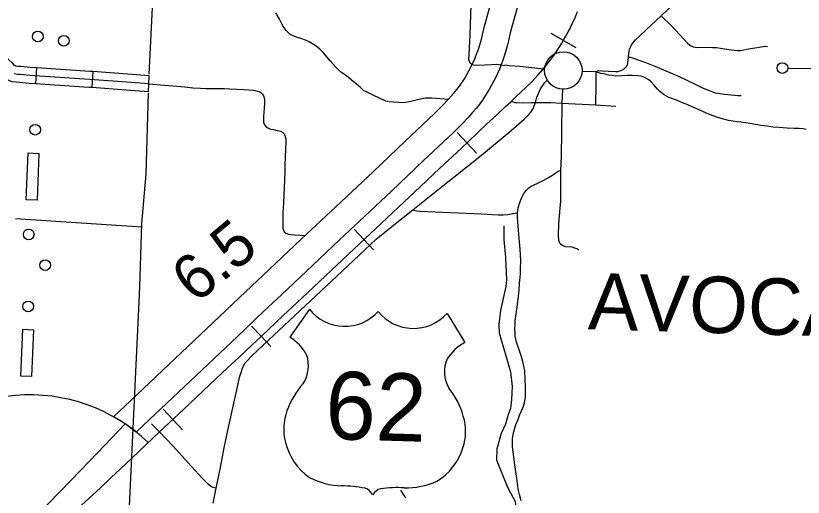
# Model space of a CAD drawing. Extents: x 653372 to 905732, y 627442 to 787275.
# Drawn here: x 697843 to 705201, y 755293 to 759795 of the extents above; entities that cross this region are included whole.
import ezdxf

# ---------------------------------------------------------------- set-up
doc = ezdxf.new("R2010")
doc.units = 0
for name, color, linetype in [('15', 7, 'Continuous'), ('22', 7, 'Continuous'), ('24', 7, 'Continuous'), ('32', 7, 'Continuous'), ('33', 7, 'Continuous'), ('34', 7, 'Continuous'), ('35', 7, 'Continuous'), ('40', 7, 'Continuous'), ('48', 7, 'Continuous'), ('5', 7, 'Continuous'), ('56', 7, 'Continuous'), ('6', 7, 'Continuous'), ('63', 7, 'Continuous')]:
    doc.layers.add(name, color=color, linetype=linetype)

msp = doc.modelspace()

# ---------------------------------------------------------------- linework, layer by layer
at = {"layer": '15'}
for points in [[(698968.9, 755902.5), (698866.3, 755977.7), (698756.1, 756045.6), (698917.6, 756197.6), (699743.3, 756978.1), (699994.1, 757216.8), (700151.7, 757364.8), (700510.8, 757704.8), (700696.7, 757880.1), (700883.2, 758056), (701181.3, 758336.7), (701481.6, 758622.5), (701755.4, 758879.6), (701834.9, 758957.8), (701880.4, 759007.1), (701919.6, 759051.6), (701952.2, 759088.9), (701978, 759121.1), (701995.5, 759146.2), (702034.9, 759206.5), (702050.2, 759233.9), (702102.1, 759327.1), (702131.1, 759391.5), (702154.3, 759453.1), (702156.2, 759458), (702171.8, 759502.4), (702193.5, 759574.5), (702203.1, 759616.6), (702221.7, 759697.1), (702761.8, 761635.4)], [(703005.1, 761577.4), (702464, 759635.4), (702446.8, 759560.9), (702435.4, 759510.7), (702409.5, 759424.8), (702390.6, 759371), (702387.7, 759363.7), (702362.3, 759296.2), (702325.7, 759214.8), (702268.5, 759112), (702248.9, 759077), (702202.8, 759006.5), (702178.4, 758971.4), (702143.8, 758928.2), (702107.6, 758886.8), (702066.1, 758839.7), (702014.5, 758783.7), (701928.6, 758699.3), (701653.4, 758440.8), (701353.1, 758155.2), (701054.7, 757874.1), (700868.2, 757698.2), (700682.5, 757523.1), (700323.2, 757182.9), (700165.8, 757035.1), (699915.4, 756796.7), (699089.2, 756015.7), (698968.9, 755902.5)], [(697303.4, 754253.1), (697325.7, 754285.6), (697415, 754406.6), (697518.3, 754539.5), (697592, 754631.9), (697644.5, 754696.7), (697725.6, 754789.4), (697816.2, 754887.6), (697880.7, 754953.8), (697979.8, 755059.5), (698144.2, 755228.9), (698364.1, 755456.2), (698607, 755708.7), (698866.3, 755977.7)]]:
    msp.add_lwpolyline(points, dxfattribs=at)
at = {"layer": '22'}
for p, q in [((700586.6, 757050.6), (700405.6, 756788.2)), ((701873, 757012), (702037.9, 756739.2))]:
    msp.add_line(p, q, dxfattribs=at)
for centre, radius, start, end in [((700917, 757312), 421.2, 218.35508, 317.95015), ((701558.9, 757292.7), 421.2, 218.60992, 318.20499), ((700167.9, 756406.6), 449.7, 29.06094, 58.26831), ((702252.3, 756344), 449.7, 118.29176, 147.49913), ((700270.3, 756522.2), 308.3, 327.09049, 19.4908), ((702157, 756465.5), 308.3, 157.06927, 209.46958), ((701057.1, 755866.4), 719.2, 137.23651, 160.97138), ((701332.3, 755858.1), 719.2, 15.58869, 39.32356), ((700821.6, 755932.4), 475.2, 159.23768, 195.66189), ((701571.3, 755909.9), 475.2, 340.89818, 17.32239), ((700899, 755931.5), 549.9, 193.38747, 235.41123), ((701494.1, 755913.6), 549.9, 301.14884, 343.1726), ((700914.4, 756104.3), 706, 242.35712, 267.85789), ((701489, 756087), 706, 268.70218, 294.20295), ((700870.7, 754105.5), 1293.3, 79.47419, 89.23391), ((701067.2, 755259.7), 123.9, 26.31426, 71.26641), ((701285.9, 755253.1), 123.9, 105.29366, 150.24581), ((701412.7, 754089.2), 1293.3, 87.32616, 97.08588)]:
    msp.add_arc(centre, radius, start, end, dxfattribs=at)
at = {"layer": '24'}
msp.add_circle((702959.4, 759283), 175, dxfattribs=at)
at = {"layer": '32'}
for p, q in [((698037.6, 759308.3), (698027.4, 759158.7)), ((698564.6, 759272.3), (698553.9, 759122.7))]:
    msp.add_line(p, q, dxfattribs=at)
for points in [[(698037.6, 759308.3), (697979.2, 759312.3), (697889.8, 759318.8), (697866.2, 759321.2), (697845, 759324.7), (697833.2, 759328.4), (697832.3, 759329.1), (697812.6, 759349.9), (697775.9, 759385.2), (697722.4, 759419.3), (697637.6, 759463.9), (697586.7, 759486.6)], [(698027.4, 759158.7), (697968.7, 759162.7), (697876.8, 759169.4), (697846.5, 759172.4), (697809.9, 759178.4), (697768.2, 759191.7), (697735.3, 759213.3), (697706, 759244.3), (697682.6, 759266.8), (697647, 759289.5), (697572, 759328.9), (697525.6, 759349.7)], [(698564.6, 759272.3), (698536.7, 759274.3), (698037.6, 759308.3)], [(699085.8, 759158.7), (698881.4, 759174.5), (698531.5, 759199.5), (697973.9, 759237.5), (697883.3, 759244.1), (697856.3, 759246.8), (697827.5, 759251.6)], [(699083.7, 759083.6), (699089.3, 759233.7), (698887, 759249.3), (698564.6, 759272.3)], [(698553.9, 759122.7), (698526.3, 759124.7), (698027.4, 759158.7)], [(699083.7, 759083.6), (698875.9, 759099.7), (698553.9, 759122.7)]]:
    msp.add_lwpolyline(points, dxfattribs=at)
at = {"layer": '33'}
for points in [[(702410.2, 759327.6), (702359, 759336.4), (702333.3, 759337.8), (702287.7, 759335.9), (702160.2, 759331.1), (702120.7, 759333.7), (702105, 759338.7), (702088.8, 759351.1), (702082, 759366.5), (702078, 759384.4), (702079.4, 759431.9), (702087.6, 759617.9), (702098.4, 759899.5), (702111.9, 760273.6), (702118.4, 760510.4), (702129.4, 760811.9), (702138.1, 761036.1), (702146.1, 761193.4), (702156.4, 761447.5), (702160.7, 761614.4), (702158.5, 761632.1)], [(703262.7, 759269.7), (703276, 759278), (703289, 759281.5), (703324.2, 759281), (703382.4, 759276.7), (703450.3, 759272.8), (703470.2, 759274.1), (703486.4, 759279.4), (703507.1, 759287.1), (703527.4, 759299.3), (703543.2, 759312.9), (703551.2, 759323.6), (703558.7, 759338.1), (703563, 759356), (703566.3, 759378.9), (703569.3, 759408.8), (703571.3, 759440.4), (703575.9, 759464.6), (703581.7, 759487.5), (703589.3, 759505.9), (703600, 759526.5), (703613.5, 759546.6), (703633.4, 759569.1), (703667, 759602.1), (703735, 759667.4), (703872.9, 759794.6), (704050.2, 759966)], [(701889.5, 759011.5), (701729.6, 759025.6), (701706.7, 759025.4), (701669.9, 759023.3), (701637, 759016.9), (701584.3, 759004.6), (701522, 758988.5), (701489.2, 758983.8), (701454.8, 758981.5), (701421.3, 758983.3), (701375.6, 758985.5), (701333.3, 758990.1), (701301.6, 758997.6), (701181.2, 759052.7), (701120.1, 759083.9), (701093.5, 759097), (701062.5, 759125.7), (701026.6, 759155.4), (700978, 759196.9), (700932.5, 759232.6), (700878.1, 759271.8), (700831.2, 759315.7), (700785.4, 759368.6), (700719.5, 759447.3), (700683, 759483.6), (700648.7, 759509.9), (700616.7, 759533), (700584.5, 759550.3), (700549.9, 759567.7), (700516, 759579.3), (700467.4, 759593.8), (700428.6, 759610.5), (700408.5, 759619.3), (700388.6, 759637.9), (700366.4, 759659.8), (700336.7, 759706.5), (700303.5, 759769.6), (700273.2, 759822)], [(703872.9, 759794.6), (703969.4, 759701.4), (704121.9, 759536.1), (704146.4, 759515.6), (704160.6, 759509.3), (704171.2, 759505.3), (704193.5, 759501.4), (704223.3, 759498.9), (704289.7, 759500.6), (704354.3, 759498.2), (704389.5, 759498.2)], [(703569.3, 759408.8), (703583.7, 759407.3), (703606.4, 759400.2), (703656.1, 759383.7), (703721, 759359.4), (703812.8, 759321.9), (703975.2, 759253.5), (704047.2, 759224.6), (704120.9, 759189.3), (704190.9, 759155.2), (704267.3, 759119), (704320.6, 759096.5), (704351.7, 759084.9), (704378.7, 759075.6), (704401.5, 759070.6), (704424.3, 759067.3), (704464.8, 759062.3), (704528.1, 759055.1), (704589.1, 759049.5), (704622.2, 759050.1)], [(702413.1, 759335), (702455.3, 759331.1), (702553.8, 759323.7), (702721.2, 759305.8), (702785, 759298.2)], [(703134.2, 759276.6), (703241.2, 759274.2)], [(705229.5, 758729.8), (705200.1, 758737.4), (705162.8, 758741.4), (705116.8, 758740.8), (705051.8, 758743.7), (704976.3, 758748.9), (704916.1, 758753.6), (704862.6, 758760.9), (704806.4, 758769.3), (704703.2, 758787.8), (704661.2, 758793.8), (704621.2, 758799.8), (704584.9, 758802.8), (704542.9, 758808.9), (704502, 758816.8), (704466.8, 758825.5), (704410.7, 758840.6), (704351, 758861.6), (704296.2, 758885.3), (704230, 758916), (704161.9, 758942.9), (704121.2, 758960.5), (704073, 758982), (704016.2, 759004.8), (703943.7, 759030.9), (703900.4, 759056.2), (703862, 759085.1), (703836.9, 759111.8), (703808.3, 759146.1), (703778.6, 759177.7), (703758, 759194.6), (703730.8, 759212.7), (703710, 759221.9), (703687.2, 759230.3), (703655.8, 759234.1), (703604.1, 759237.6), (703555.6, 759236.1), (703503.4, 759232.9), (703443, 759230.9), (703414.4, 759234.6), (703384.9, 759240.3), (703338.2, 759250.3), (703310, 759256), (703262.7, 759269.7), (703241.2, 759274.2)], [(703262.7, 759269.7), (703261.7, 759151.8), (703258.6, 758963)], [(699085.8, 759158.7), (699233, 759146.6), (699423.3, 759130.2), (699496.5, 759121.6), (699569.9, 759116.2), (699620, 759114.7), (699687.1, 759114.8), (699793.6, 759113.7), (699844.8, 759112.2), (699974.3, 759105.7), (700066.3, 759099.2), (700092.2, 759094.2), (700118.6, 759085.4), (700134.3, 759075.9), (700148.8, 759061.6), (700156.9, 759047.5), (700163.8, 759028.1), (700166.4, 759007.2), (700168.2, 758978.4), (700165.1, 758930.5), (700158.6, 758856.6), (700156.6, 758823.8), (700158, 758800.9), (700164.9, 758782), (700180.3, 758760.7), (700197.5, 758747.4), (700224.3, 758735.4), (700252.4, 758730.9), (700285.7, 758722.9), (700318.8, 758714.8), (700339.8, 758704.6), (700350.6, 758692), (700358.1, 758675.8), (700362, 758663.4), (700366.2, 758644.1), (700366.6, 758622.7), (700358.3, 758399.7), (700356.4, 758334.4), (700344.4, 758042), (700340.2, 757954.7), (700337.8, 757856.7), (700337.7, 757819.4), (700339.9, 757804.4), (700343.8, 757791), (700351.8, 757774.8), (700366.4, 757762.6), (700390.1, 757752.9), (700416.6, 757748.3), (700446.9, 757746.4), (700548.8, 757740.7)], [(699686.5, 755235.9), (699715.5, 755378.2), (699755.9, 755570.8), (699790.6, 755755.9), (699834, 755961.1), (699908.4, 756295.8), (699936.4, 756425.1), (699951.8, 756468.9), (699962.8, 756500.8), (699974.7, 756528.6), (699987.4, 756548.3), (700008.2, 756571.9), (700047.7, 756614.9), (700156.2, 756714.3), (700451, 756993.4), (700891.6, 757407.8), (701209.3, 757706), (701371.1, 757838), (701552.3, 757979.7), (701881, 758242.1), (701935.6, 758284.8), (702194.2, 758491.2), (702454, 758705.7), (702519.1, 758763), (702592.4, 758828.2), (702638, 758872.1), (702657.9, 758897.6), (702677.9, 758928.1), (702687.5, 758952.9), (702698.4, 758982.7), (702713, 759033.6), (702729.4, 759074.7), (702747.6, 759111.8), (702766.6, 759142.4), (702786.5, 759170), (702809.3, 759193)], [(702952.3, 759108.1), (702946.9, 758977.6), (702941.3, 758709.1), (702937.7, 758482.1), (702932.8, 758347.7)], [(702468.6, 758991.6), (702492, 758988.9), (702506.5, 758985.2), (702525.1, 758984.6), (702585, 758982), (702660.4, 758982.2), (702698.4, 758982.7), (702788.6, 758982.4), (702841.7, 758982.4), (702946.9, 758977.6), (703259, 758963.4), (703450.2, 758950.7)], [(702566, 755258), (702549.3, 755316.9), (702538.8, 755369.1), (702534, 755400.6), (702524.7, 755468.8), (702507.8, 755594.5), (702491.6, 755717.4), (702485.9, 755763.4), (702484.1, 755800.5), (702484.7, 755841), (702486.7, 755861.6), (702493.4, 755894.1), (702501.6, 755930.2), (702515.6, 755971.7), (702536.2, 756019.5), (702554, 756066.9), (702583.1, 756135.7), (702597.9, 756176.5), (702603.7, 756206.2), (702605.9, 756231.1), (702606.6, 756276.6), (702605.8, 756323.6), (702603.6, 756392.7), (702598.3, 756473.9), (702589.7, 756519.2), (702581, 756560.7), (702567.3, 756604.5), (702543.3, 756679.2), (702524.3, 756733.9), (702515.3, 756768.3), (702510.5, 756797.6), (702508.5, 756824.7), (702506.4, 756871.8), (702508.7, 756900.9), (702510.5, 756938.5), (702516.1, 756984.6), (702524.5, 757050.8), (702537.3, 757143.6), (702546.2, 757228), (702550.9, 757289.8), (702557.6, 757346.5), (702559.5, 757386.3), (702559.5, 757435), (702562.3, 757501.8), (702558.3, 757558.1), (702554.9, 757612.3), (702547.4, 757716.4), (702541.1, 757790.2), (702534.3, 757872.3), (702532.5, 757909.3), (702531.6, 757926.7), (702530.9, 757951.3), (702537.1, 757998.8), (702552.3, 758048.6), (702569.8, 758090.3), (702590.5, 758132.6), (702602.6, 758149.3), (702611.7, 758161.2), (702636.8, 758186.4), (702653.4, 758199.7), (702721.4, 758229.7), (702776.1, 758256), (702821.9, 758282.2), (702858.2, 758303.8), (702910, 758341.1), (702919.9, 758345.7), (702932.8, 758347.7)], [(702932.8, 758347.7), (702933, 758136.9), (702932.4, 758061.5), (702926.3, 757994.4), (702914.7, 757850.8), (702911.5, 757744.6), (702914.1, 757695.9), (702923.1, 757670.5), (702935.7, 757658.8), (702951.6, 757648.5), (702977.3, 757638.8), (703038.7, 757632.9), (703065.2, 757624.9), (703091.7, 757614.3), (703103.6, 757604.2)], [(701552.3, 757979.7), (701572.4, 757973.4), (701591.7, 757970.4), (701617.6, 757968.8), (702193.4, 757943.4), (702349.9, 757934.7), (702398.5, 757934.8), (702440, 757937.6), (702487.2, 757944.3), (702530.9, 757951.3)], [(699715.5, 755378.2), (699699.9, 755380.5), (699687.3, 755384.3), (699673.1, 755391.1), (699658.9, 755400.2), (699640.8, 755414.6), (699591.4, 755464.8), (699480.9, 755584.4), (699312.6, 755771.1), (699186.9, 755904), (699111.7, 755979.6)]]:
    msp.add_lwpolyline(points, dxfattribs=at)
at = {"layer": '34'}
msp.add_lwpolyline([(704389.5, 759498.2), (704506.4, 759479.7), (704584, 759468.8), (704594.9, 759468.5), (704605.1, 759468.7), (704617.9, 759469.4), (704673.3, 759482.7), (704825.1, 759508.6), (704848.1, 759509), (704868, 759506.2)], dxfattribs=at)
at = {"layer": '35'}
for points in [[(702402.9, 757830.8), (702404.9, 757702.6), (702419.1, 757535.1), (702427.2, 757324.6), (702422.9, 757263.6), (702372.8, 757039.5), (702357.8, 756907.7), (702359.1, 756831.5), (702464.3, 756463.9), (702481.6, 756329.6), (702473.6, 756206.1), (702465.4, 756121.4), (702445.2, 756066.5), (702419.8, 755976.2), (702378.7, 755887.8), (702338.3, 755746.6), (702336.1, 755638.6), (702344.6, 755617.4), (702437, 755387.9)], [(701438.1, 755358.1), (701485.1, 755285.8)], [(702437, 755387.9), (702466.6, 755334.3), (702508.1, 755253.7), (702518.9, 755178.9), (702515.6, 755163), (702489.8, 755126.5), (702477.1, 755095.8), (702472.2, 755058.8), (702477.2, 755013.7), (702516.4, 754956.8), (702526.7, 754942.9)]]:
    msp.add_lwpolyline(points, dxfattribs=at)
at = {"layer": '40'}
for p, q in [((702960.4, 759562.6), (702845.9, 759628.3)), ((702960.4, 759562.6), (703075, 759497)), ((702058.2, 758606.2), (701968.1, 758702.6)), ((702058.2, 758606.2), (702148.4, 758509.8)), ((701096.7, 757701.9), (701006.1, 757797.9)), ((701096.7, 757701.9), (701187.3, 757605.9)), ((700135.4, 756797.3), (700045, 756893.5)), ((700135.4, 756797.3), (700225.7, 756701.1)), ((699310.1, 756020), (699219.6, 756116.1)), ((699310.1, 756020), (699400.5, 755923.9))]:
    msp.add_line(p, q, dxfattribs=at)
for points in [[(702774.9, 759299.2), (702788.2, 759315.8), (702805.9, 759338), (702843.3, 759386.8), (702878.9, 759435.5), (702905.7, 759475.5), (702928, 759507.5), (702945.9, 759537.3), (702965.4, 759571.3), (702983.9, 759605.3), (703005, 759645.9), (703024.9, 759683.3), (703040, 759715.1), (703056.8, 759751.5), (703071.5, 759786.2), (703091, 759834.8)], [(702881.8, 759439.8), (702905.7, 759475.5), (702928, 759507.5), (702945.9, 759537.3), (702965.4, 759571.3), (702983.9, 759605.3), (703005, 759645.9), (703024.9, 759683.3), (703040, 759715.1), (703056.8, 759751.5), (703071.5, 759786.2), (703091, 759834.8)], [(698423, 755186.4), (698634.4, 755382.2), (698735, 755477.6), (698818.6, 755556.8), (698927.1, 755659.4), (699187.5, 755904.5), (699410.5, 756114.6), (699657.9, 756348.3), (699821.9, 756503.4), (699928.3, 756600.1), (700051.3, 756716.6), (700134.9, 756796.9), (700342.6, 756991.9), (700515.6, 757154.5), (700846.1, 757465.4), (701157.6, 757759.4), (701620.4, 758194.9), (701806.9, 758368.6), (701920.6, 758476.4), (702006.8, 758558.1), (702073.5, 758620.5), (702242.8, 758780), (702334.8, 758866.6), (702418.8, 758946.3), (702468.3, 758991.3), (702514.7, 759036.8), (702558.9, 759076.7), (702615.1, 759129.6), (702664.2, 759178.3), (702721.9, 759238.3), (702787, 759313.1)], [(698927.1, 755659.4), (699187.5, 755904.5), (699410.5, 756114.6), (699657.9, 756348.3), (699821.9, 756503.4), (699928.3, 756600.1), (700051.3, 756716.6), (700134.9, 756796.9), (700342.6, 756991.9), (700515.6, 757154.5), (700846.1, 757465.4), (701157.6, 757759.4), (701620.4, 758194.9), (701806.9, 758368.6), (701920.6, 758476.4), (702006.8, 758558.1), (702073.5, 758620.5), (702242.8, 758780), (702334.8, 758866.6), (702418.8, 758946.3), (702468.3, 758991.3), (702514.7, 759036.8), (702558.9, 759076.7), (702615.1, 759129.6), (702664.2, 759178.3), (702721.9, 759238.3), (702774.9, 759299.2)], [(698423, 755186.4), (698634.4, 755382.2), (698735, 755477.6), (698818.6, 755556.8), (698927.1, 755659.4)]]:
    msp.add_lwpolyline(points, dxfattribs=at)
at = {"layer": '5'}
msp.add_lwpolyline([(697839.9, 757898.6), (699020.7, 757820.4)], dxfattribs=at)
at = {"layer": '56'}
msp.add_lwpolyline([(705058.3, 759304.2), (705495.3, 759300.1)], dxfattribs=at)
for points in [[(697960.1, 758512), (698060, 758507.9), (698042, 758070.8), (697942.1, 758074.9)], [(697909.7, 756863.3), (698009.6, 756859.1), (697991.2, 756422), (697891.3, 756426.2)]]:
    msp.add_lwpolyline(points, close=True, dxfattribs=at)
for centre in [(698050, 759601.5), (698292.4, 759560.9), (705006.2, 759305.8), (698024.6, 758729.3), (697964.2, 757750.1), (698117.9, 757463.5), (697959.5, 757077.1)]:
    msp.add_circle(centre, 50, dxfattribs=at)
at = {"layer": '6'}
for points in [[(699090, 759248.5), (699150.8, 760492.6), (699176.4, 761029.1), (699185.8, 761318.4), (699213, 761800.9), (700070.1, 761743.4), (700530.6, 761710.1), (700621.7, 761707.3), (701838.6, 761645.7), (702038.9, 761637.2)], [(699578, 755172), (699349.9, 755184.2), (698907.4, 755208.7), (698967.8, 756531.9), (698983.7, 756858.1), (698999.5, 757186.8), (699007, 757355.3), (699021.6, 757853.5), (699061.9, 758315.1), (699083.4, 759072.5)]]:
    msp.add_lwpolyline(points, dxfattribs=at)
at = {"layer": '63'}
msp.add_arc((697973.1, 754651), 1599.3, 46.1475, 143.23074, dxfattribs=at)

# ---------------------------------------------------------------- texts
at = {"layer": '22'}
msp.add_text('62', height=633.6, rotation=358.28003, dxfattribs=at).set_placement((700729.1, 755839))
at = {"layer": '48'}
msp.add_text('6.5', height=422.4, rotation=39.72666, dxfattribs=at).set_placement((699525.7, 757094.5))
at = {"layer": '6'}
msp.add_text('AVOCA', height=528, rotation=358.28003, dxfattribs=at).set_placement((703186.1, 756864.3))

doc.saveas('drawing.dxf')
